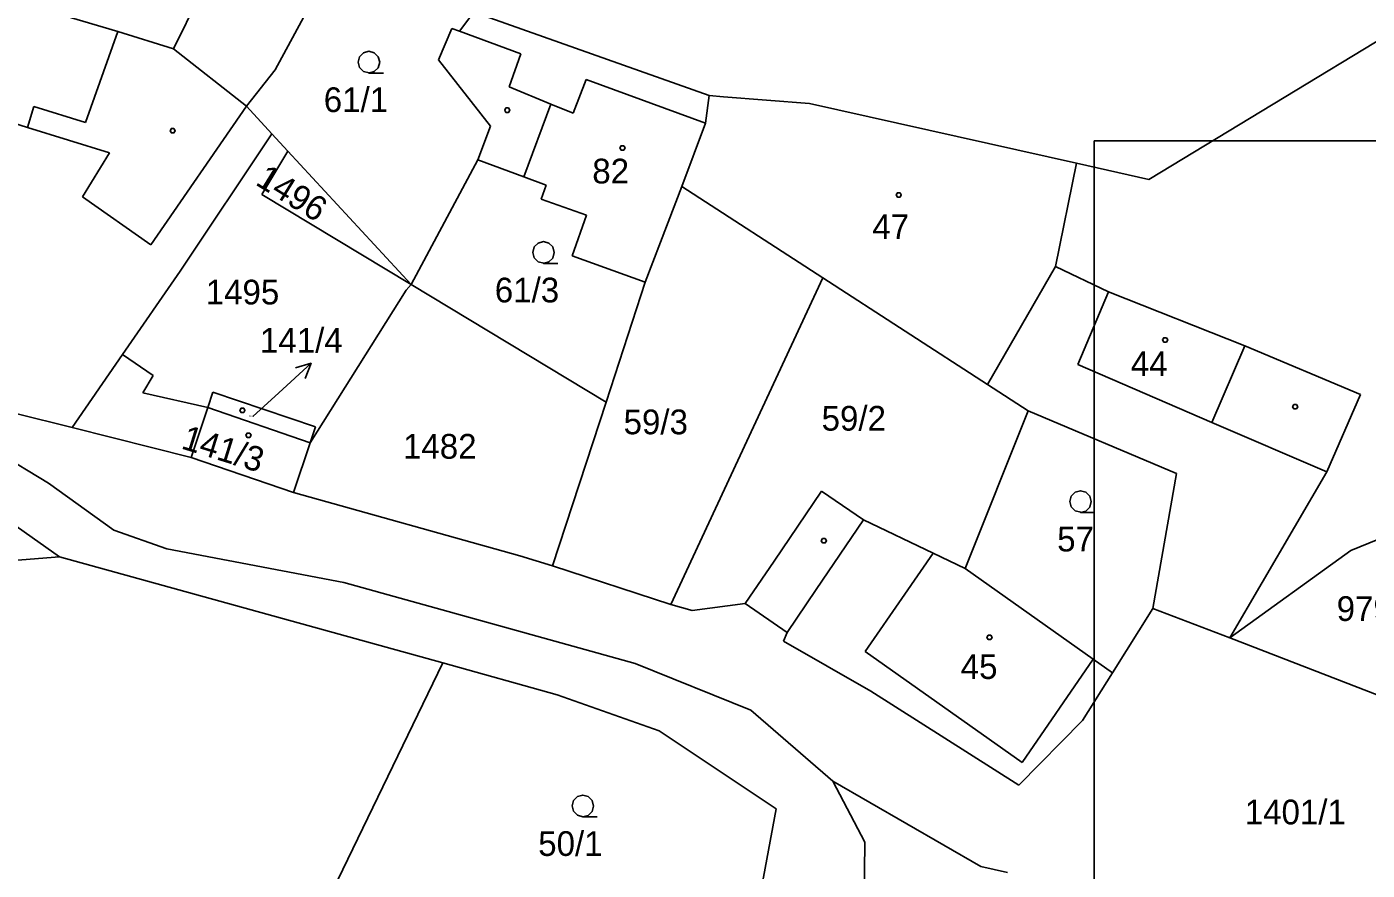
# Model space of a CAD drawing. Extents: x -852001 to -842497, y -1063614 to -1052182.
# Drawn here: x -849216.3 to -849124.2, y -1056255.4 to -1056197.4 of the extents above; entities that cross this region are included whole.
import ezdxf

# ---------------------------------------------------------------- set-up
doc = ezdxf.new("R2010")
doc.units = 0
for name, color, linetype in [('Default', 7, 'Continuous'), ('KN_HRANICE', 7, 'Continuous'), ('KN_KULTURY', 7, 'Continuous'), ('KN_PARCELY', 7, 'Continuous'), ('KN_SLUCKY', 7, 'Continuous'), ('LEGENDA', 7, 'Continuous')]:
    doc.layers.add(name, color=color, linetype=linetype)

# ---------------------------------------------------------------- blocks, each defined once
blk = doc.blocks.new('304')
at = {"layer": 'Default'}
blk.add_lwpolyline([(0, 0), (-0.38, 0.1), (-0.65, 0.37), (-0.75, 0.74), (-0.65, 1.11), (-0.38, 1.38), (-0.01, 1.48), (0.36, 1.38), (0.63, 1.11), (0.73, 0.73), (0.63, 0.35), (0.36, 0.08), (-0.02, -0.02), (0.98, -0.02)], dxfattribs=at)
blk = doc.blocks.new('NAHRADNI_SYMBOL')
at = {"layer": 'Default'}
blk.add_lwpolyline([(0.09, 0.15), (0.18, 0), (0.09, -0.15), (-0.09, -0.15), (-0.18, 0), (-0.09, 0.15), (0.09, 0.15)], dxfattribs=at)
blk = doc.blocks.new('10292')
at = {"layer": 'Default'}
blk.add_line((0, 3), (0, 0), dxfattribs=at)
blk.add_lwpolyline([(-0.5, 2), (0, 3), (0.5, 2)], dxfattribs=at)
blk = doc.blocks.new('402')
at = {"layer": 'Default'}
blk.add_lwpolyline([(0.09, 0.15), (0.18, 0), (0.09, -0.15), (-0.09, -0.15), (-0.18, 0), (-0.09, 0.15), (0.09, 0.15)], dxfattribs=at)

msp = doc.modelspace()

# ---------------------------------------------------------------- linework, layer by layer
at = {"layer": 'KN_HRANICE'}
for p, q in [((-849206.24, -1056198.9), (-849201.43, -1056189.17)), ((-849206.24, -1056198.9), (-849201.43, -1056189.17)), ((-849139.2, -1056207.88), (-849107.15, -1056188.47)), ((-849139.2, -1056207.88), (-849107.15, -1056188.47)), ((-849199.24, -1056200.34), (-849194.76, -1056191.99)), ((-849199.24, -1056200.34), (-849194.76, -1056191.99)), ((-849210.06, -1056197.72), (-849215.25, -1056196.17)), ((-849210.06, -1056197.72), (-849215.25, -1056196.17)), ((-849185.6, -1056196.38), (-849186.57, -1056197.69)), ((-849185.6, -1056196.38), (-849186.57, -1056197.69)), ((-849169.42, -1056202.11), (-849185.6, -1056196.38)), ((-849169.42, -1056202.11), (-849185.6, -1056196.38)), ((-849188.02, -1056199.66), (-849187.1, -1056197.5)), ((-849188.02, -1056199.66), (-849187.1, -1056197.5)), ((-849186.57, -1056197.69), (-849187.1, -1056197.5)), ((-849186.57, -1056197.69), (-849187.1, -1056197.5)), ((-849206.24, -1056198.9), (-849210.06, -1056197.72)), ((-849206.24, -1056198.9), (-849210.06, -1056197.72)), ((-849206.24, -1056198.9), (-849201.22, -1056202.84)), ((-849206.24, -1056198.9), (-849201.22, -1056202.84)), ((-849201.22, -1056202.84), (-849199.24, -1056200.34)), ((-849201.22, -1056202.84), (-849199.24, -1056200.34)), ((-849188.02, -1056199.66), (-849184.45, -1056204.23)), ((-849188.02, -1056199.66), (-849184.45, -1056204.23)), ((-849169.66, -1056204.02), (-849169.42, -1056202.11)), ((-849169.66, -1056204.02), (-849169.42, -1056202.11)), ((-849168.44, -1056202.2), (-849169.42, -1056202.11)), ((-849168.44, -1056202.2), (-849169.42, -1056202.11)), ((-849168.44, -1056202.2), (-849162.53, -1056202.65)), ((-849168.44, -1056202.2), (-849162.53, -1056202.65)), ((-849201.22, -1056202.84), (-849199.47, -1056204.74)), ((-849201.22, -1056202.84), (-849199.47, -1056204.74)), ((-849162.53, -1056202.65), (-849144.18, -1056206.76)), ((-849162.53, -1056202.65), (-849144.18, -1056206.76)), ((-849169.66, -1056204.02), (-849171.3, -1056208.37)), ((-849169.66, -1056204.02), (-849171.3, -1056208.37)), ((-849205.78, -1056214.2), (-849199.47, -1056204.74)), ((-849205.78, -1056214.2), (-849199.47, -1056204.74)), ((-849199.47, -1056204.74), (-849198.37, -1056205.93)), ((-849199.47, -1056204.74), (-849198.37, -1056205.93)), ((-849184.45, -1056204.23), (-849185.31, -1056206.53)), ((-849184.45, -1056204.23), (-849185.31, -1056206.53)), ((-849200.16, -1056208.92), (-849198.37, -1056205.93)), ((-849200.16, -1056208.92), (-849198.37, -1056205.93)), ((-849198.37, -1056205.93), (-849189.89, -1056215.12)), ((-849198.37, -1056205.93), (-849189.89, -1056215.12)), ((-849189.89, -1056215.12), (-849185.31, -1056206.53)), ((-849189.89, -1056215.12), (-849185.31, -1056206.53)), ((-849182.16, -1056207.7), (-849185.31, -1056206.53)), ((-849182.16, -1056207.7), (-849185.31, -1056206.53)), ((-849145.61, -1056213.86), (-849144.18, -1056206.76)), ((-849145.61, -1056213.86), (-849144.18, -1056206.76)), ((-849144.18, -1056206.76), (-849139.2, -1056207.88)), ((-849144.18, -1056206.76), (-849139.2, -1056207.88)), ((-849180.61, -1056208.28), (-849182.16, -1056207.7)), ((-849180.61, -1056208.28), (-849182.16, -1056207.7)), ((-849180.96, -1056209.23), (-849180.61, -1056208.28)), ((-849180.96, -1056209.23), (-849180.61, -1056208.28)), ((-849171.3, -1056208.37), (-849172.75, -1056212.2)), ((-849171.3, -1056208.37), (-849172.75, -1056212.2)), ((-849171.3, -1056208.37), (-849161.61, -1056214.65)), ((-849171.3, -1056208.37), (-849161.61, -1056214.65)), ((-849200.16, -1056208.92), (-849189.89, -1056215.12)), ((-849200.16, -1056208.92), (-849189.89, -1056215.12)), ((-849177.84, -1056210.33), (-849180.96, -1056209.23)), ((-849177.84, -1056210.33), (-849180.96, -1056209.23)), ((-849178.84, -1056213.13), (-849177.84, -1056210.33)), ((-849178.84, -1056213.13), (-849177.84, -1056210.33)), ((-849172.75, -1056212.2), (-849173.81, -1056214.95)), ((-849172.75, -1056212.2), (-849173.81, -1056214.95)), ((-849173.81, -1056214.95), (-849178.84, -1056213.13)), ((-849173.81, -1056214.95), (-849178.84, -1056213.13)), ((-849209.73, -1056219.93), (-849205.78, -1056214.2)), ((-849209.73, -1056219.93), (-849205.78, -1056214.2)), ((-849150.29, -1056221.98), (-849145.61, -1056213.86)), ((-849150.29, -1056221.98), (-849145.61, -1056213.86)), ((-849141.96, -1056215.62), (-849145.61, -1056213.86)), ((-849141.96, -1056215.62), (-849145.61, -1056213.86)), ((-849189.89, -1056215.12), (-849190.25, -1056215.51)), ((-849189.89, -1056215.12), (-849190.25, -1056215.51)), ((-849189.89, -1056215.12), (-849176.5, -1056223.2)), ((-849189.89, -1056215.12), (-849176.5, -1056223.2)), ((-849176.5, -1056223.2), (-849173.81, -1056214.95)), ((-849176.5, -1056223.2), (-849173.81, -1056214.95)), ((-849172.06, -1056237.11), (-849161.61, -1056214.65)), ((-849172.06, -1056237.11), (-849161.61, -1056214.65)), ((-849161.61, -1056214.65), (-849150.29, -1056221.98)), ((-849161.61, -1056214.65), (-849150.29, -1056221.98)), ((-849190.25, -1056215.51), (-849196.84, -1056226)), ((-849190.25, -1056215.51), (-849196.84, -1056226)), ((-849132.6, -1056219.32), (-849141.96, -1056215.62)), ((-849132.6, -1056219.32), (-849141.96, -1056215.62)), ((-849124.65, -1056222.67), (-849132.6, -1056219.32)), ((-849124.65, -1056222.67), (-849132.6, -1056219.32)), ((-849213.19, -1056224.95), (-849209.73, -1056219.93)), ((-849213.19, -1056224.95), (-849209.73, -1056219.93)), ((-849207.63, -1056221.36), (-849209.73, -1056219.93)), ((-849207.63, -1056221.36), (-849209.73, -1056219.93)), ((-849207.63, -1056221.36), (-849208.34, -1056222.56)), ((-849207.63, -1056221.36), (-849208.34, -1056222.56)), ((-849225.53, -1056222.34), (-849214.82, -1056228.77)), ((-849225.53, -1056222.34), (-849214.82, -1056228.77)), ((-849203.52, -1056222.51), (-849203.88, -1056223.57)), ((-849203.52, -1056222.51), (-849203.88, -1056223.57)), ((-849203.52, -1056222.51), (-849196.47, -1056224.89)), ((-849203.52, -1056222.51), (-849196.47, -1056224.89)), ((-849150.29, -1056221.98), (-849147.5, -1056223.79)), ((-849150.29, -1056221.98), (-849147.5, -1056223.79)), ((-849208.34, -1056222.56), (-849203.88, -1056223.57)), ((-849208.34, -1056222.56), (-849203.88, -1056223.57)), ((-849180.18, -1056234.46), (-849176.5, -1056223.2)), ((-849180.18, -1056234.46), (-849176.5, -1056223.2)), ((-849126.97, -1056227.99), (-849124.65, -1056222.67)), ((-849126.97, -1056227.99), (-849124.65, -1056222.67)), ((-849213.19, -1056224.95), (-849217.08, -1056223.98)), ((-849213.19, -1056224.95), (-849217.08, -1056223.98)), ((-849203.88, -1056223.57), (-849196.84, -1056226)), ((-849203.88, -1056223.57), (-849196.84, -1056226)), ((-849151.82, -1056234.65), (-849147.5, -1056223.79)), ((-849151.82, -1056234.65), (-849147.5, -1056223.79)), ((-849137.29, -1056228.1), (-849147.5, -1056223.79)), ((-849137.29, -1056228.1), (-849147.5, -1056223.79)), ((-849205.03, -1056227), (-849213.19, -1056224.95)), ((-849205.03, -1056227), (-849213.19, -1056224.95)), ((-849196.84, -1056226), (-849196.47, -1056224.89)), ((-849196.84, -1056226), (-849196.47, -1056224.89)), ((-849197.99, -1056229.41), (-849196.84, -1056226)), ((-849197.99, -1056229.41), (-849196.84, -1056226)), ((-849205.03, -1056227), (-849197.99, -1056229.41)), ((-849205.03, -1056227), (-849197.99, -1056229.41)), ((-849133.63, -1056239.4), (-849126.97, -1056227.99)), ((-849133.63, -1056239.4), (-849126.97, -1056227.99)), ((-849210.34, -1056232), (-849214.82, -1056228.77)), ((-849210.34, -1056232), (-849214.82, -1056228.77)), ((-849138.93, -1056237.39), (-849137.29, -1056228.1)), ((-849138.93, -1056237.39), (-849137.29, -1056228.1)), ((-849197.99, -1056229.41), (-849182.44, -1056233.76)), ((-849197.99, -1056229.41), (-849182.44, -1056233.76)), ((-849164.95, -1056234.13), (-849161.69, -1056229.33)), ((-849164.95, -1056234.13), (-849161.69, -1056229.33)), ((-849161.69, -1056229.33), (-849158.8, -1056231.3)), ((-849161.69, -1056229.33), (-849158.8, -1056231.3)), ((-849218.47, -1056230.72), (-849214.07, -1056233.83)), ((-849218.47, -1056230.72), (-849214.07, -1056233.83)), ((-849125.31, -1056233.41), (-849117.03, -1056230)), ((-849125.31, -1056233.41), (-849117.03, -1056230)), ((-849158.8, -1056231.3), (-849154.03, -1056233.59)), ((-849158.8, -1056231.3), (-849154.03, -1056233.59)), ((-849206.7, -1056233.3), (-849210.34, -1056232)), ((-849206.7, -1056233.3), (-849210.34, -1056232)), ((-849194.53, -1056235.61), (-849206.7, -1056233.3)), ((-849194.53, -1056235.61), (-849206.7, -1056233.3)), ((-849133.63, -1056239.4), (-849125.31, -1056233.41)), ((-849133.63, -1056239.4), (-849125.31, -1056233.41)), ((-849214.07, -1056233.83), (-849233.7, -1056235.39)), ((-849214.07, -1056233.83), (-849233.7, -1056235.39)), ((-849214.07, -1056233.83), (-849187.73, -1056241.12)), ((-849214.07, -1056233.83), (-849187.73, -1056241.12)), ((-849182.44, -1056233.76), (-849180.18, -1056234.46)), ((-849182.44, -1056233.76), (-849180.18, -1056234.46)), ((-849172.06, -1056237.11), (-849180.18, -1056234.46)), ((-849172.06, -1056237.11), (-849180.18, -1056234.46)), ((-849166.94, -1056237.05), (-849164.95, -1056234.13)), ((-849166.94, -1056237.05), (-849164.95, -1056234.13)), ((-849154.03, -1056233.59), (-849151.82, -1056234.65)), ((-849154.03, -1056233.59), (-849151.82, -1056234.65)), ((-849151.82, -1056234.65), (-849143.03, -1056240.87)), ((-849151.82, -1056234.65), (-849143.03, -1056240.87)), ((-849174.51, -1056241.18), (-849194.53, -1056235.61)), ((-849174.51, -1056241.18), (-849194.53, -1056235.61)), ((-849172.06, -1056237.11), (-849170.59, -1056237.53)), ((-849172.06, -1056237.11), (-849170.59, -1056237.53)), ((-849170.59, -1056237.53), (-849166.94, -1056237.05)), ((-849170.59, -1056237.53), (-849166.94, -1056237.05)), ((-849164.05, -1056239.04), (-849166.94, -1056237.05)), ((-849164.05, -1056239.04), (-849166.94, -1056237.05)), ((-849138.93, -1056237.39), (-849141.7, -1056241.81)), ((-849138.93, -1056237.39), (-849141.7, -1056241.81)), ((-849138.93, -1056237.39), (-849133.63, -1056239.4)), ((-849138.93, -1056237.39), (-849133.63, -1056239.4)), ((-849164.31, -1056239.64), (-849164.05, -1056239.04)), ((-849164.31, -1056239.64), (-849164.05, -1056239.04)), ((-849158.31, -1056243.07), (-849164.31, -1056239.64)), ((-849158.31, -1056243.07), (-849164.31, -1056239.64)), ((-849133.63, -1056239.4), (-849123.4, -1056243.38)), ((-849133.63, -1056239.4), (-849123.4, -1056243.38)), ((-849143.03, -1056240.87), (-849141.7, -1056241.81)), ((-849143.03, -1056240.87), (-849141.7, -1056241.81)), ((-849187.73, -1056241.12), (-849195.81, -1056257.87)), ((-849187.73, -1056241.12), (-849195.81, -1056257.87)), ((-849187.73, -1056241.12), (-849179.87, -1056243.33)), ((-849187.73, -1056241.12), (-849179.87, -1056243.33)), ((-849166.56, -1056244.39), (-849174.51, -1056241.18)), ((-849166.56, -1056244.39), (-849174.51, -1056241.18)), ((-849141.7, -1056241.81), (-849143.76, -1056245.1)), ((-849141.7, -1056241.81), (-849143.76, -1056245.1)), ((-849179.87, -1056243.33), (-849172.85, -1056245.8)), ((-849179.87, -1056243.33), (-849172.85, -1056245.8)), ((-849148.13, -1056249.54), (-849158.31, -1056243.07)), ((-849148.13, -1056249.54), (-849158.31, -1056243.07)), ((-849160.92, -1056249.26), (-849166.56, -1056244.39)), ((-849160.92, -1056249.26), (-849166.56, -1056244.39)), ((-849143.76, -1056245.1), (-849148.13, -1056249.54)), ((-849143.76, -1056245.1), (-849148.13, -1056249.54)), ((-849172.85, -1056245.8), (-849164.8, -1056251.16)), ((-849172.85, -1056245.8), (-849164.8, -1056251.16)), ((-849158.72, -1056253.46), (-849160.92, -1056249.26)), ((-849160.92, -1056249.26), (-849150.75, -1056255.14)), ((-849158.72, -1056253.46), (-849160.92, -1056249.26)), ((-849160.92, -1056249.26), (-849150.75, -1056255.14)), ((-849166.92, -1056262.43), (-849164.8, -1056251.16)), ((-849166.92, -1056262.43), (-849164.8, -1056251.16)), ((-849158.79, -1056259.59), (-849158.72, -1056253.46)), ((-849158.79, -1056259.59), (-849158.72, -1056253.46)), ((-849150.75, -1056255.14), (-849148.92, -1056255.56)), ((-849150.75, -1056255.14), (-849148.92, -1056255.56))]:
    msp.add_line(p, q, dxfattribs=at)
at = {"layer": 'KN_PARCELY'}
msp.add_line((-849200.78, -1056224.19), (-849198.99, -1056222.55), dxfattribs=at)
msp.add_line((-849200.78, -1056224.19), (-849198.99, -1056222.55), dxfattribs=at)
at = {"layer": 'KN_SLUCKY'}
for p, q in [((-849212.29, -1056203.97), (-849210.06, -1056197.72)), ((-849212.29, -1056203.97), (-849210.06, -1056197.72)), ((-849182.36, -1056199.24), (-849186.57, -1056197.69)), ((-849182.36, -1056199.24), (-849186.57, -1056197.69)), ((-849182.36, -1056199.24), (-849183.16, -1056201.52)), ((-849182.36, -1056199.24), (-849183.16, -1056201.52)), ((-849178.76, -1056203.33), (-849177.88, -1056201.01)), ((-849178.76, -1056203.33), (-849177.88, -1056201.01)), ((-849177.88, -1056201.01), (-849169.66, -1056204.02)), ((-849177.88, -1056201.01), (-849169.66, -1056204.02)), ((-849183.16, -1056201.52), (-849180.29, -1056202.7)), ((-849183.16, -1056201.52), (-849180.29, -1056202.7)), ((-849215.83, -1056202.87), (-849216.27, -1056204.31)), ((-849215.83, -1056202.87), (-849216.27, -1056204.31)), ((-849212.29, -1056203.97), (-849215.83, -1056202.87)), ((-849212.29, -1056203.97), (-849215.83, -1056202.87)), ((-849207.8, -1056212.38), (-849201.22, -1056202.84)), ((-849207.8, -1056212.38), (-849201.22, -1056202.84)), ((-849180.29, -1056202.7), (-849182.16, -1056207.7)), ((-849180.29, -1056202.7), (-849182.16, -1056207.7)), ((-849180.29, -1056202.7), (-849178.76, -1056203.33)), ((-849180.29, -1056202.7), (-849178.76, -1056203.33)), ((-849217.77, -1056203.84), (-849216.27, -1056204.31)), ((-849217.77, -1056203.84), (-849216.27, -1056204.31)), ((-849216.27, -1056204.31), (-849210.64, -1056206.06)), ((-849216.27, -1056204.31), (-849210.64, -1056206.06)), ((-849212.49, -1056209.07), (-849210.64, -1056206.06)), ((-849212.49, -1056209.07), (-849210.64, -1056206.06)), ((-849207.8, -1056212.38), (-849212.49, -1056209.07)), ((-849207.8, -1056212.38), (-849212.49, -1056209.07)), ((-849141.96, -1056215.62), (-849144.08, -1056220.62)), ((-849141.96, -1056215.62), (-849144.08, -1056220.62)), ((-849134.87, -1056224.59), (-849132.6, -1056219.32)), ((-849134.87, -1056224.59), (-849132.6, -1056219.32)), ((-849144.08, -1056220.62), (-849134.87, -1056224.59)), ((-849144.08, -1056220.62), (-849134.87, -1056224.59)), ((-849205.03, -1056227), (-849203.88, -1056223.57)), ((-849205.03, -1056227), (-849203.88, -1056223.57)), ((-849134.87, -1056224.59), (-849126.97, -1056227.99)), ((-849134.87, -1056224.59), (-849126.97, -1056227.99)), ((-849158.8, -1056231.3), (-849162.06, -1056236.09)), ((-849158.8, -1056231.3), (-849162.06, -1056236.09)), ((-849155.97, -1056236.4), (-849154.03, -1056233.59)), ((-849155.97, -1056236.4), (-849154.03, -1056233.59)), ((-849164.05, -1056239.04), (-849162.06, -1056236.09)), ((-849164.05, -1056239.04), (-849162.06, -1056236.09)), ((-849158.69, -1056240.35), (-849155.97, -1056236.4)), ((-849158.69, -1056240.35), (-849155.97, -1056236.4)), ((-849147.9, -1056247.99), (-849158.69, -1056240.35)), ((-849147.9, -1056247.99), (-849158.69, -1056240.35)), ((-849143.03, -1056240.87), (-849147.9, -1056247.99)), ((-849143.03, -1056240.87), (-849147.9, -1056247.99))]:
    msp.add_line(p, q, dxfattribs=at)
at = {"layer": 'LEGENDA'}
msp.add_lwpolyline([(-849142.955, -1056625.238), (-848548.955, -1056625.238), (-848548.955, -1056205.238), (-849142.955, -1056205.238)], close=True, dxfattribs=at)

# ---------------------------------------------------------------- block references
at = {"layer": 'KN_KULTURY'}
for name, p in [('304', (-849192.79, -1056200.55)), ('304', (-849192.79, -1056200.55)), ('402', (-849183.29, -1056203.12)), ('402', (-849183.29, -1056203.12)), ('402', (-849206.29, -1056204.53)), ('402', (-849206.29, -1056204.53)), ('402', (-849175.38, -1056205.72)), ('402', (-849175.38, -1056205.72)), ('NAHRADNI_SYMBOL', (-849156.39, -1056208.95)), ('NAHRADNI_SYMBOL', (-849156.39, -1056208.95)), ('304', (-849180.79, -1056213.64)), ('304', (-849180.79, -1056213.64)), ('402', (-849138.08, -1056218.92)), ('402', (-849138.08, -1056218.92)), ('402', (-849129.14, -1056223.52)), ('402', (-849129.14, -1056223.52)), ('402', (-849201.5, -1056223.77)), ('402', (-849201.5, -1056223.77)), ('402', (-849201.08, -1056225.48)), ('402', (-849201.08, -1056225.48)), ('304', (-849143.88, -1056230.77)), ('304', (-849143.88, -1056230.77)), ('402', (-849161.53, -1056232.73)), ('402', (-849161.53, -1056232.73)), ('402', (-849150.15, -1056239.38)), ('402', (-849150.15, -1056239.38)), ('304', (-849178.09, -1056251.71)), ('304', (-849178.09, -1056251.71))]:
    msp.add_blockref(name, p, dxfattribs=at)
at = {"layer": 'KN_PARCELY', "rotation": -47.62341000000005}
msp.add_blockref('10292', (-849198.99, -1056222.55), dxfattribs=at)
msp.add_blockref('10292', (-849198.99, -1056222.55), dxfattribs=at)

# ---------------------------------------------------------------- texts
at = {"layer": 'KN_PARCELY'}
for s, height, p in [('61/1', 1.7, (-849195.907, -1056203.25)), ('61/1', 1.7, (-849195.907, -1056203.25)), ('82', 1.7, (-849177.449, -1056208.16)), ('82', 1.7, (-849177.449, -1056208.16)), ('47', 1.7, (-849158.199, -1056211.98)), ('47', 1.7, (-849158.199, -1056211.98)), ('1495', 1.7, (-849204.02, -1056216.48)), ('1495', 1.7, (-849204.02, -1056216.48)), ('61/3', 1.7, (-849184.15, -1056216.34)), ('61/3', 1.7, (-849184.15, -1056216.34)), ('141/4', 1.7, (-849200.29, -1056219.8)), ('141/4', 1.7, (-849200.29, -1056219.8)), ('44', 1.7, (-849140.44, -1056221.41)), ('44', 1.7, (-849140.44, -1056221.41)), ('59/2', 1.7, (-849161.689, -1056225.16)), ('59/2', 1.7, (-849161.689, -1056225.16)), ('141/4', 0.1, (-849201.032, -1056224.19)), ('141/4', 0.1, (-849201.032, -1056224.19)), ('59/3', 1.7, (-849175.299, -1056225.41)), ('59/3', 1.7, (-849175.299, -1056225.41)), ('1482', 1.7, (-849190.46, -1056227.09)), ('1482', 1.7, (-849190.46, -1056227.09)), ('57', 1.7, (-849145.499, -1056233.47)), ('57', 1.7, (-849145.499, -1056233.47)), ('979/9', 1.7, (-849126.288, -1056238.25)), ('979/9', 1.7, (-849126.288, -1056238.25)), ('45', 1.7, (-849152.129, -1056242.24)), ('45', 1.7, (-849152.129, -1056242.24)), ('1401/1', 1.7, (-849132.607, -1056252.24)), ('1401/1', 1.7, (-849132.607, -1056252.24)), ('50/1', 1.7, (-849181.166, -1056254.41)), ('50/1', 1.7, (-849181.166, -1056254.41))]:
    msp.add_text(s, height=height, dxfattribs=at).set_placement(p)
for s, rotation, p in [('1496', 328.305, (-849200.678, -1056208.205)), ('1496', 328.305, (-849200.678, -1056208.205)), ('141/3', 342.743, (-849205.779, -1056226.369)), ('141/3', 342.743, (-849205.779, -1056226.369))]:
    msp.add_text(s, height=1.7, rotation=rotation, dxfattribs=at).set_placement(p)

doc.saveas('drawing.dxf')
